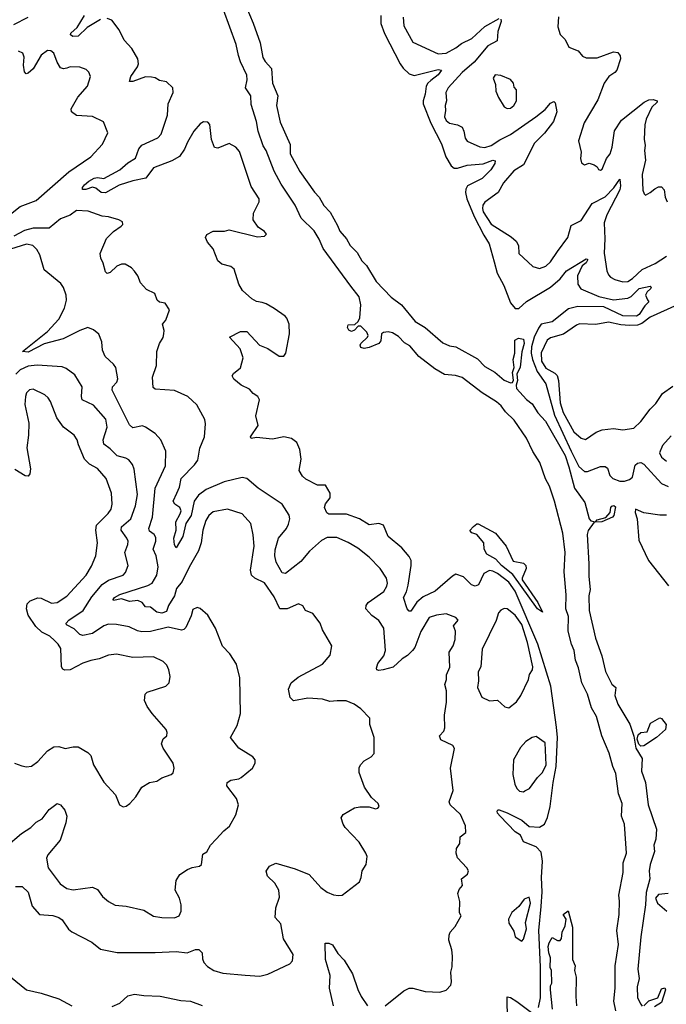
# Model space of a CAD drawing. Extents: x 2087054 to 2277909, y 548907 to 753496.
# Tile 286 of 444: x 2195982 to 2200005, y 669835 to 675959. Entities that reach past the tile are written whole.
import ezdxf

# ---------------------------------------------------------------- set-up
doc = ezdxf.new("R2010")
doc.units = 0

msp = doc.modelspace()

# ---------------------------------------------------------------- linework, layer by layer
at = {"layer": '0CON20XD'}
for points in [[(2199690, 669795), (2199677.6, 669855), (2199687, 669935), (2199687.1, 670075), (2199707.3, 670207.3), (2199697.6, 670295), (2199712.2, 670395), (2199713.8, 670476.2), (2199708.9, 670515), (2199736.6, 670655), (2199736.9, 670715), (2199757.3, 670775), (2199744.4, 670955), (2199724.7, 671005), (2199729.4, 671085), (2199708, 671145), (2199690.9, 671270.9), (2199671.2, 671315), (2199648.3, 671398.3), (2199604.1, 671504.1), (2199569.8, 671625), (2199538.8, 671678.8), (2199513.3, 671765), (2199478.9, 671835), (2199457.9, 671927.9), (2199439.4, 671975), (2199430.7, 672035), (2199413.6, 672075), (2199394.1, 672155), (2199396.5, 672246.5), (2199378.5, 672295), (2199382, 672382), (2199368.3, 672525), (2199376.2, 672645), (2199360.8, 672765), (2199309, 672965), (2199276.8, 673056.8), (2199252.4, 673102.4), (2199218.3, 673205), (2199173.9, 673273.9), (2199135.6, 673355.6), (2199057.3, 673467.3), (2199005, 673520.4), (2198978, 673558), (2198947.1, 673582.9), (2198858.8, 673638.8), (2198735, 673733.9), (2198693.8, 673746.2), (2198625, 673752.1), (2198565, 673787.3), (2198464.2, 673865), (2198409.7, 673929.7), (2198375, 673948.8), (2198337.7, 673987.7), (2198300.6, 674010.6), (2198275, 674016.8), (2198245, 674013.9), (2198232.2, 674005), (2198227.8, 673962.2), (2198215, 673944.6), (2198155, 673920.4), (2198125, 673914.7), (2198105, 673920.4), (2198100.3, 673935), (2198104.7, 673945), (2198146, 673985), (2198148.9, 673995), (2198142, 674015), (2198105, 674052.8), (2198087.7, 674052.3), (2198065, 674026.9), (2198045, 674020.5), (2198028.9, 674028.9), (2198021.8, 674045), (2198025, 674060.8), (2198067.3, 674062.7), (2198088.1, 674081.9), (2198097.1, 674105), (2198103.9, 674185), (2198092.8, 674235), (2198041.4, 674301.4), (2197869.3, 674535), (2197845, 674593.6), (2197812.8, 674645), (2197733.7, 674723.7), (2197695, 674804.5), (2197608.5, 674935), (2197565, 675017.1), (2197515, 675144.5), (2197495.8, 675175), (2197466.2, 675265), (2197455.2, 675325), (2197421.7, 675431.7), (2197420.2, 675485), (2197386, 675535), (2197397.3, 675585), (2197394.3, 675614.3), (2197355, 675696.7), (2197343.3, 675736.7), (2197328.4, 675805), (2197249.9, 676019.9)], [(2197387.8, 676045), (2197435, 675936.4), (2197477.6, 675815), (2197493.7, 675723.7), (2197508, 675698), (2197548.2, 675655), (2197554.8, 675564.8), (2197587.8, 675485), (2197580.3, 675425), (2197602.5, 675322.5), (2197663.4, 675183.4), (2197664.8, 675125), (2197724.6, 675014.6), (2197815.7, 674885.7), (2197844.2, 674855), (2197873.2, 674803.2), (2197912.6, 674762.6), (2197959.5, 674679.5), (2197973.4, 674643.4), (2198015.6, 674595.6), (2198036.8, 674555), (2198080.4, 674510.4), (2198109.8, 674459.8), (2198140.1, 674430.1), (2198200.4, 674330.4), (2198292.6, 674232.6), (2198356.1, 674186.1), (2198441.4, 674081.4), (2198504, 674045), (2198615, 673948.2), (2198655, 673930.2), (2198695, 673923.3), (2198829.5, 673849.5), (2198875, 673801.7), (2198937.4, 673767.4), (2198995, 673718), (2199035, 673699.5), (2199046.9, 673703.1), (2199052.9, 673717.1), (2199048.2, 673765), (2199058.5, 673795), (2199052.3, 673845), (2199062.9, 673885), (2199062.5, 673965), (2199085, 673979.2), (2199115, 673971.2), (2199119.4, 673945), (2199106.5, 673893.5), (2199095, 673797.5), (2199075.5, 673755), (2199079.2, 673715), (2199070, 673685), (2199072.9, 673665), (2199135, 673597.1), (2199169.6, 673569.6), (2199205, 673514.6), (2199252.4, 673462.4), (2199375, 673247.5), (2199398.6, 673178.6), (2199434, 673045), (2199496.8, 672956.8), (2199523.8, 672855), (2199535, 672841.3), (2199564, 672836), (2199575, 672848.2), (2199628.1, 672861.9), (2199655.8, 672895), (2199658.6, 672925), (2199665, 672934), (2199677.8, 672937.8), (2199688.8, 672928.8), (2199677.7, 672875), (2199670, 672865), (2199602.5, 672835), (2199555, 672833.3), (2199518.9, 672781.1), (2199511.8, 672758.2), (2199523.3, 672575), (2199521.5, 672495), (2199530.4, 672415), (2199523, 672375), (2199525.5, 672285), (2199563.2, 672113.2), (2199603.3, 672003.3), (2199627, 671905), (2199665, 671825.6), (2199690.6, 671805), (2199684.4, 671755), (2199702.2, 671702.2), (2199777, 671577), (2199802.7, 671502.7), (2199815, 671428), (2199854.6, 671365), (2199849.4, 671285), (2199875.2, 671215), (2199891.2, 671075), (2199942.8, 670925), (2199938.3, 670861.7), (2199927.7, 670825), (2199932, 670785), (2199904.8, 670705), (2199898.6, 670665), (2199902.5, 670615), (2199880, 670530), (2199874.2, 670455), (2199846.4, 670255), (2199826.8, 670055), (2199835.3, 669995), (2199822.2, 669945), (2199826.1, 669875), (2199845, 669835.5), (2199855, 669824.2)], [(2195945, 675928.1), (2196034.7, 675975)], [(2196485, 675959.2), (2196400.8, 675909.2), (2196345, 675855.7), (2196313.3, 675853.3), (2196298.8, 675865), (2196300.8, 675875), (2196338.9, 675911.1), (2196385.3, 675985)], [(2199210.3, 669815), (2199221.4, 669875), (2199221.4, 670068.6), (2199211.1, 670295), (2199225.3, 670444.7), (2199232.2, 670535), (2199228.2, 670625), (2199233.6, 670725), (2199225, 670781.5), (2199195, 670815.2), (2199116.7, 670846.7), (2199096.7, 670886.7), (2199065, 670908.9), (2198970, 671005), (2198955, 671024.4), (2198953.1, 671036.9), (2198955.8, 671044.2), (2198965, 671044.4), (2199015, 671025.3), (2199105, 670980.7), (2199152.2, 670942.2), (2199215, 670936.2), (2199246.2, 670955), (2199265, 670997.3), (2199282.5, 671065), (2199299.7, 671215), (2199319.9, 671315), (2199326.7, 671495), (2199320.8, 671559.2), (2199285.9, 671815), (2199206.1, 672076.1), (2199064.9, 672405), (2199025, 672460.5), (2198955, 672513.9), (2198925, 672529.5), (2198905, 672532.7), (2198870, 672515), (2198835.8, 672444.2), (2198815, 672435.5), (2198792.2, 672445), (2198743.5, 672493.5), (2198695, 672509.5), (2198675, 672498.9), (2198565.5, 672405), (2198490.8, 672369.2), (2198453, 672337), (2198415, 672280), (2198405, 672281.2), (2198392.9, 672295), (2198370, 672365), (2198388.7, 672401.3), (2198397.8, 672442.2), (2198417.8, 672565), (2198416.9, 672595), (2198405, 672620), (2198360, 672675), (2198274.2, 672745), (2198245.6, 672815.6), (2198215, 672825.7), (2198155, 672817.1), (2198095, 672854.3), (2198015, 672884.4), (2197905, 672884.2), (2197892, 672892), (2197878.8, 672925), (2197885, 672947.5), (2197913.3, 672985), (2197913.3, 673015), (2197883.8, 673063.8), (2197835, 673064), (2197761.7, 673101.7), (2197740.9, 673120.9), (2197720.8, 673155), (2197732.9, 673225), (2197724, 673285), (2197705, 673328.8), (2197672.5, 673355), (2197625, 673364.2), (2197555, 673349.4), (2197455, 673361.2), (2197422.5, 673355), (2197417.5, 673365), (2197466, 673435), (2197450, 673495), (2197473.3, 673595), (2197463.3, 673615), (2197435, 673633.8), (2197411.1, 673661.1), (2197360, 673685), (2197313.2, 673723.2), (2197303.9, 673743.9), (2197311.7, 673758.3), (2197355, 673793.3), (2197372.9, 673855), (2197352.6, 673912.6), (2197287.5, 673985), (2197355, 674020), (2197395, 674020), (2197474.6, 673934.6), (2197525, 673914.2), (2197595, 673865.8), (2197624.3, 673865.7), (2197637.5, 673885), (2197660, 674005), (2197657.5, 674065), (2197642.7, 674102.7), (2197633.3, 674115), (2197565, 674162), (2197515, 674192), (2197489.3, 674199.3), (2197455, 674206.7), (2197425, 674222.5), (2197367.5, 674275), (2197346, 674315), (2197315, 674406.7), (2197295, 674424), (2197238.8, 674438.8), (2197215, 674460), (2197184.4, 674534.4), (2197149.2, 674575), (2197136.7, 674603.3), (2197146.1, 674623.9), (2197185, 674643.8), (2197255, 674643.8), (2197285, 674651.2), (2197461.7, 674608.3), (2197505, 674613.3), (2197517.5, 674625), (2197505, 674642.5), (2197465, 674668.8), (2197434.5, 674715), (2197436.2, 674755), (2197471.5, 674825), (2197472.2, 674845), (2197421.4, 674921.4), (2197348.9, 675138.9), (2197325.7, 675165), (2197285, 675189.5), (2197215, 675160.6), (2197193.5, 675163.5), (2197174, 675214), (2197167.7, 675287.7), (2197165, 675306.7), (2197151.9, 675321.9), (2197125, 675323.5), (2197105, 675311.8), (2197064.8, 675265), (2197025, 675197.9), (2197006.3, 675153.7), (2196975, 675108.4), (2196928.6, 675081.4), (2196815, 675037.3), (2196766.3, 674973.7), (2196685, 674955.9), (2196601.2, 674928.8), (2196515, 674881.7), (2196488.8, 674885), (2196455, 674910.6), (2196435, 674917.7), (2196393.4, 674903.4), (2196373.4, 674903.4), (2196372.9, 674915), (2196385, 674932), (2196411.2, 674955), (2196445, 674973.3), (2196465, 674976.7), (2196505, 674970.4), (2196604.9, 675025.1), (2196655, 675068.7), (2196702.9, 675097.1), (2196722.3, 675155), (2196741.1, 675178.9), (2196840.8, 675225), (2196862.4, 675247.6), (2196900.7, 675365), (2196905.6, 675435), (2196937.3, 675505), (2196933.5, 675535), (2196895, 675572.1), (2196850.8, 675580.8), (2196825, 675597.5), (2196802.3, 675602.3), (2196765, 675603.1), (2196685, 675573.8), (2196664.3, 675574.3), (2196674.1, 675605), (2196714.8, 675665), (2196720.3, 675685), (2196717.2, 675715), (2196680.1, 675780.1), (2196630.7, 675830.7), (2196600.9, 675895), (2196555.6, 675955), (2196526.8, 675966.8)], [(2198227.8, 675985), (2198229.2, 675935), (2198252.2, 675872.2), (2198349, 675685), (2198367.7, 675657.7), (2198405, 675622.5), (2198435, 675612.7), (2198585, 675649.2), (2198605.4, 675645.4), (2198586.1, 675615), (2198538.5, 675581.5), (2198520.3, 675565), (2198509.8, 675545), (2198505.2, 675494.8), (2198490.8, 675455), (2198492.5, 675435), (2198539, 675315), (2198606.9, 675186.9), (2198631.9, 675105), (2198665, 675050.6), (2198685, 675035.7), (2198705, 675034.4), (2198765, 675054.8), (2198865, 675062.8), (2198925.9, 675085.9), (2198940.7, 675080.7), (2198938.4, 675065), (2198913.4, 675025), (2198858.3, 674971.7), (2198767.6, 674925), (2198756.5, 674905), (2198754.4, 674885), (2198764.2, 674845), (2198810.1, 674735), (2198868.6, 674618.6), (2198902.7, 674565), (2198932.8, 674452.8), (2198953.1, 674383.1), (2198993.8, 674305), (2199035, 674198.2), (2199065, 674162.2), (2199086.6, 674163.4), (2199134.8, 674205.2), (2199284, 674296), (2199345, 674346.2), (2199382.5, 674397.5), (2199505, 674471.2), (2199515, 674470), (2199515, 674463.3), (2199505, 674446.2), (2199481.7, 674428.3), (2199452.2, 674365), (2199454.2, 674314.2), (2199472.9, 674285), (2199585, 674236.3), (2199675, 674216.7), (2199765, 674226.8), (2199785, 674237.5), (2199835, 674286.2), (2199905, 674302), (2199910.8, 674295), (2199906.7, 674285), (2199884.5, 674265.5), (2199875.6, 674245), (2199887.6, 674217.6), (2199896.2, 674205), (2199870, 674180), (2199835.2, 674125), (2199818.1, 674115), (2199735, 674116.4), (2199615, 674172.6), (2199454.6, 674175.4), (2199395, 674161.6), (2199295, 674078.8), (2199225.6, 674064.4), (2199209, 674041), (2199183.2, 673985), (2199165.8, 673925), (2199163.7, 673885), (2199171.2, 673845), (2199201.1, 673771.1), (2199254.9, 673694.9), (2199309.8, 673499.8), (2199413.4, 673275), (2199460.2, 673180.2), (2199495, 673149.3), (2199515, 673149.7), (2199595, 673180.5), (2199625, 673180), (2199639.1, 673169.1), (2199653.3, 673125), (2199670.8, 673105), (2199715, 673089.7), (2199745, 673089.5), (2199775, 673098.8), (2199795, 673114.6), (2199811.4, 673188.6), (2199825, 673201.1), (2199845, 673204.4), (2199865, 673194.4), (2199975, 673075.3), (2200015, 673056.6)], [(2198368.1, 675975), (2198371.3, 675921.3), (2198428.3, 675818.3), (2198585, 675745.4), (2198635, 675751.3), (2198695, 675783.4), (2198730.2, 675809.8), (2198795, 675841.8), (2198875, 675917.3), (2198965, 675967.1)], [(2198975, 675962.5), (2198977.5, 675947.5), (2198955.5, 675884.5), (2198952.9, 675827.1), (2198894.7, 675795.3), (2198809.7, 675695), (2198735, 675631.2), (2198646.9, 675535), (2198633.1, 675505), (2198637.8, 675455), (2198628.5, 675425), (2198631.5, 675395), (2198624.6, 675355), (2198635, 675332.5), (2198655, 675316), (2198705, 675305.7), (2198735, 675290), (2198745.6, 675265.6), (2198752.7, 675222.7), (2198765, 675203.3), (2198845, 675168.6), (2198875, 675163.6), (2198915, 675175.4), (2198968, 675212), (2199034.8, 675245.2), (2199191.9, 675355), (2199250.3, 675399.7), (2199285, 675440.6), (2199305, 675450), (2199312.5, 675442.5), (2199322.7, 675385), (2199303.6, 675325), (2199246.8, 675253.2), (2199185, 675191.1), (2199115, 675056), (2199055, 675018.6), (2198991.4, 674945), (2198959.2, 674885), (2198875, 674824.2), (2198862.5, 674805), (2198860, 674785), (2198865, 674764.4), (2198915, 674686.9), (2199038.7, 674608.7), (2199071.1, 674581.1), (2199085.8, 674555), (2199086.7, 674505), (2199175, 674424), (2199215, 674411.4), (2199255, 674425.6), (2199285, 674453.1), (2199328, 674518), (2199391.5, 674605), (2199411.8, 674678.2), (2199475, 674710), (2199544, 674816), (2199625, 674857.3), (2199677.5, 674912.5), (2199715, 674967.5), (2199720.5, 674925), (2199715, 674900.6), (2199634.3, 674745), (2199617, 674695), (2199622.5, 674595), (2199617, 674507), (2199635, 674397.5), (2199645, 674371.2), (2199656.5, 674356.5), (2199683.7, 674343.7), (2199735, 674328.8), (2199765, 674331.5), (2199795, 674348.8), (2199855, 674405.4), (2199935, 674442.5), (2200005, 674488.4)], [(2199334.1, 675975.9), (2199330.6, 675915), (2199345, 675867.5), (2199376, 675835), (2199398.8, 675788.8), (2199456.7, 675765), (2199482.9, 675732.9), (2199505, 675722.2), (2199575, 675721.9), (2199675, 675758.9), (2199703.3, 675755), (2199718, 675735), (2199719.2, 675715), (2199697.1, 675645), (2199685, 675630), (2199647.5, 675605), (2199616.9, 675565), (2199579.1, 675460.9), (2199492.8, 675317.2), (2199458, 675205), (2199474, 675135), (2199470, 675095), (2199477.7, 675067.7), (2199495, 675056.2), (2199525, 675066.7), (2199556, 675056), (2199573.9, 675043.9), (2199582.5, 675027.5), (2199595, 675022), (2199605, 675030), (2199632.5, 675095), (2199654.4, 675125), (2199666.7, 675165), (2199682.6, 675267.4), (2199726.6, 675333.4), (2199865.7, 675445), (2199895, 675460), (2199922.9, 675462.9), (2199947.5, 675455), (2199946.7, 675445), (2199915.4, 675414.6), (2199879.5, 675340.5), (2199870.4, 675305), (2199866.2, 675215), (2199873.2, 675176.8), (2199869.4, 675145), (2199874.4, 675085.6), (2199854.5, 674995), (2199859.3, 674899.3), (2199867.5, 674875), (2199875, 674867.5), (2199905, 674883.3), (2199932.2, 674907.8), (2199955, 674919.2), (2199975, 674920), (2199991.4, 674901.4), (2199996.5, 674855), (2200010.5, 674825)], [(2195915, 674740.3), (2195985, 674797.4), (2196085, 674834.4), (2196286.9, 675013.1), (2196425, 675106.7), (2196497.5, 675185), (2196530, 675255), (2196503, 675323), (2196435.7, 675355.7), (2196335, 675362.5), (2196304.2, 675385), (2196302.9, 675405), (2196343, 675477), (2196404.2, 675545), (2196421.2, 675605), (2196411.7, 675631.7), (2196395, 675650), (2196355, 675663.8), (2196296.4, 675666.4), (2196275, 675656.7), (2196255, 675653.8), (2196235, 675660), (2196214.6, 675694.6), (2196195, 675750.8), (2196176, 675765), (2196155, 675766.8), (2196115, 675737.7), (2196065, 675653.8), (2196035, 675625.8), (2196022.9, 675622.9), (2196010.8, 675635), (2196006.1, 675676.1), (2196009.4, 675725), (2196000.6, 675750.6), (2195975, 675763.8)], [(2199015, 675406), (2199035, 675409.2), (2199055.8, 675425), (2199072, 675455), (2199071.7, 675521.7), (2199058.3, 675538.3), (2199053.3, 675565), (2199035, 675586.2), (2198975, 675611.2), (2198940, 675615), (2198926.7, 675595), (2198941.2, 675555), (2198944.2, 675515), (2198960.6, 675475), (2198995, 675416.2), (2199015, 675406)], [(2198255.8, 669825), (2198371.3, 669918.7), (2198404, 669936), (2198426.7, 669936.7), (2198505, 669914.6), (2198595, 669910), (2198635.8, 669924.2), (2198663.3, 669955), (2198668, 669975), (2198664, 670035), (2198671.7, 670068.3), (2198674.2, 670135), (2198669.2, 670175), (2198651.2, 670235), (2198653.9, 670266.1), (2198660, 670285), (2198690.7, 670319.3), (2198727.5, 670385), (2198717.5, 670405), (2198720, 670475), (2198707.5, 670525), (2198715, 670550), (2198737.5, 670575), (2198730, 670615), (2198767.5, 670645), (2198773.3, 670665), (2198763.3, 670685), (2198706.4, 670746.4), (2198696.7, 670775), (2198700, 670805), (2198720, 670835), (2198723, 670877), (2198757, 670903), (2198756.2, 670945), (2198723.3, 671015), (2198658.8, 671075), (2198654, 671095), (2198678, 671165), (2198662.9, 671305), (2198686.1, 671426.1), (2198675.8, 671445.8), (2198600.7, 671480.7), (2198593.8, 671505), (2198620, 671535), (2198626.2, 671555), (2198623.6, 671633.6), (2198637.5, 671715), (2198636.2, 671785), (2198627.5, 671825), (2198636.7, 671855), (2198636.7, 671885), (2198658.3, 671931.7), (2198653.9, 672026.1), (2198677.5, 672065), (2198690, 672105), (2198693.3, 672155), (2198680.7, 672189.3), (2198710, 672225), (2198695, 672240), (2198635, 672263.3), (2198575, 672255.6), (2198528.9, 672241.1), (2198476.4, 672153.6), (2198439.7, 672055), (2198426, 672035), (2198394.3, 672005.7), (2198360.4, 671985), (2198305, 671931.6), (2198243.3, 671915), (2198215, 671910.8), (2198203.8, 671915), (2198202, 671925), (2198209.5, 671955), (2198246.4, 672003.6), (2198257.7, 672035), (2198247.1, 672175), (2198215, 672222.9), (2198172.6, 672252.6), (2198134.3, 672295), (2198137.5, 672315), (2198150, 672335), (2198246.6, 672403.4), (2198265.5, 672435), (2198269.1, 672455), (2198263.3, 672485), (2198225.3, 672545.3), (2198156.5, 672616.5), (2198085, 672672.7), (2198025, 672708.2), (2197955, 672737.5), (2197895, 672738.2), (2197859.3, 672720.7), (2197785, 672654.5), (2197730.1, 672589.9), (2197635, 672514.5), (2197615, 672518.6), (2197577.3, 672585), (2197568.2, 672625), (2197571.7, 672661.7), (2197591.8, 672735), (2197641.8, 672795), (2197655, 672822), (2197662.1, 672855), (2197657.4, 672877.4), (2197615, 672945.6), (2197465.3, 673045.3), (2197395, 673106.2), (2197365, 673111.4), (2197254, 673085), (2197142.1, 673037.9), (2197095, 673000.8), (2197068.1, 672965), (2197048.3, 672875), (2197014.7, 672825), (2196996.6, 672745), (2196955, 672673.3), (2196945, 672692.5), (2196940.4, 672735), (2196954.8, 672785), (2196952.3, 672835), (2196980.4, 672885), (2196985.4, 672905), (2196977.5, 672925), (2196946.2, 672946.2), (2196935.6, 672965), (2196958.6, 673015), (2196975, 673052.5), (2196987.1, 673105), (2197070.1, 673189.9), (2197089.5, 673220.5), (2197103.3, 673295), (2197131.1, 673365), (2197136.9, 673445), (2197133, 673473), (2197083.3, 673563.3), (2197027.5, 673615), (2196945, 673652.5), (2196825, 673662), (2196812.3, 673672.3), (2196807.5, 673735), (2196832.1, 673807.9), (2196835.7, 673895), (2196850.6, 673945), (2196875, 673983.3), (2196879.4, 674005), (2196880.8, 674025), (2196870, 674065), (2196890.7, 674089.3), (2196913.3, 674155), (2196886.1, 674196.1), (2196852.3, 674202.3), (2196836.7, 674215), (2196822.5, 674255), (2196771.3, 674281.3), (2196732.7, 674322.7), (2196715.9, 674365.9), (2196696.7, 674395), (2196676.7, 674415), (2196638.6, 674438.6), (2196615, 674439.2), (2196586.7, 674425), (2196545, 674386.7), (2196525, 674380), (2196515, 674390), (2196501.2, 674445), (2196486, 674475), (2196481.4, 674505), (2196521.3, 674598.7), (2196565, 674642.5), (2196613.8, 674675), (2196623.3, 674685), (2196621.2, 674701.2), (2196597.5, 674715), (2196535, 674733.5), (2196495, 674737.5), (2196407, 674767), (2196335, 674772.9), (2196296.6, 674743.4), (2196235, 674720.7), (2196165, 674661.4), (2196065, 674662.7), (2196012.5, 674647.5), (2195945, 674611.8)], [(2197695, 670678.1), (2197781.9, 670641.9), (2197855, 670562.9), (2197895, 670532.9), (2197935, 670515.8), (2197965, 670511.2), (2197987.5, 670515), (2198095, 670597.5), (2198106.1, 670623.9), (2198112.5, 670665), (2198136.2, 670705), (2198143.8, 670755), (2198136, 670775), (2198093, 670843), (2198006.7, 670935), (2197993.3, 670955), (2197982.5, 670995), (2197993.6, 671016.4), (2198063.6, 671056.4), (2198097, 671063), (2198155, 671063.3), (2198195, 671051.2), (2198210, 671055), (2198217.5, 671065), (2198212.5, 671085), (2198170.7, 671120.7), (2198126.4, 671186.4), (2198093, 671277), (2198093.6, 671306.4), (2198102.5, 671325), (2198125, 671350), (2198167.5, 671375), (2198186.7, 671395), (2198186.7, 671495), (2198160, 671575), (2198160, 671615), (2198105, 671673.3), (2198062.7, 671702.7), (2198013.2, 671723.2), (2197957.7, 671722.3), (2197911.8, 671718.2), (2197865, 671733.1), (2197775, 671740), (2197685, 671722), (2197664.1, 671744.1), (2197653.8, 671795), (2197671.2, 671835), (2197715, 671870.8), (2197865, 671950), (2197912.7, 672007.3), (2197924, 672065), (2197865.7, 672165), (2197852, 672205), (2197805, 672266.7), (2197760, 672285), (2197743, 672313), (2197716.2, 672326.2), (2197645, 672295.8), (2197600, 672295), (2197565, 672370), (2197505, 672455.8), (2197445, 672485.8), (2197423.4, 672503.4), (2197416.9, 672535), (2197439.6, 672685), (2197434.4, 672754.4), (2197419.2, 672825), (2197366.7, 672885), (2197275, 672914.4), (2197185, 672898.5), (2197157.5, 672875), (2197140.4, 672845), (2197121.6, 672785), (2197111.6, 672705), (2197094.7, 672655), (2197035.7, 672554.3), (2196992.8, 672465), (2196958, 672422), (2196944.8, 672375), (2196907.9, 672315), (2196895, 672278.4), (2196865, 672268.3), (2196834.5, 672274.5), (2196795, 672305.8), (2196765, 672306.9), (2196743.7, 672333.7), (2196716, 672346), (2196665, 672341.2), (2196615, 672357.7), (2196565, 672347.5), (2196562.3, 672352.3), (2196571.9, 672365), (2196605.7, 672385), (2196779.8, 672440.2), (2196805, 672455.4), (2196835.3, 672505), (2196843.4, 672556.6), (2196831.6, 672625), (2196812.3, 672665), (2196828.5, 672715), (2196828.8, 672738.8), (2196817.5, 672757.5), (2196788.7, 672778.7), (2196785.4, 672795), (2196808.9, 672865), (2196824.5, 673045.5), (2196888.8, 673185), (2196890, 673275), (2196860, 673345), (2196824, 673385), (2196765.4, 673425.4), (2196745, 673433.1), (2196685, 673420), (2196665, 673438.6), (2196557.9, 673655), (2196559.5, 673675), (2196585.6, 673705), (2196592.2, 673725), (2196578.9, 673795), (2196565, 673815.7), (2196513.1, 673865), (2196496.8, 673903.2), (2196493.2, 673955), (2196475, 674002.5), (2196440.2, 674030.2), (2196405, 674044.3), (2196355, 674026.7), (2196251.2, 673975), (2196135, 673943.8), (2196035, 673891.5), (2196000, 673895), (2196155, 674020), (2196225, 674095.5), (2196261.2, 674165), (2196271.9, 674215), (2196270.3, 674245), (2196253.9, 674293.9), (2196238.1, 674318.1), (2196133.4, 674403.4), (2196106.3, 674496.3), (2196088.9, 674528.9), (2196064.4, 674554.4), (2196025, 674563.5), (2195925, 674532.5)], [(2200075, 674185.6), (2199905, 674108.2), (2199851.4, 674068.6), (2199825, 674059.8), (2199775, 674056.4), (2199720.9, 674060.9), (2199645, 674078.1), (2199565, 674064.2), (2199465, 674068.1), (2199445, 674060), (2199365, 674002.9), (2199285, 673979.6), (2199262.3, 673965), (2199225, 673887.5), (2199227.1, 673835), (2199255, 673791.8), (2199310.3, 673760.3), (2199325.4, 673745), (2199334.2, 673715), (2199343.3, 673575), (2199363.8, 673515), (2199428.2, 673395), (2199475, 673356.7), (2199501.2, 673348.8), (2199567.2, 673392.8), (2199605, 673407.9), (2199675, 673416.8), (2199735, 673408.5), (2199802.4, 673417.6), (2199845, 673459.4), (2199903.3, 673536.7), (2199939.1, 673570.9), (2199980, 673635), (2200045, 673680)], [(2195895, 670815.8), (2195992.1, 670897.9), (2196050.8, 670935), (2196085, 670967.5), (2196122, 670988), (2196165, 671047.5), (2196215, 671083.3), (2196235, 671076.7), (2196262.7, 671042.7), (2196274, 671005), (2196268.1, 670965), (2196232.8, 670857.2), (2196156.5, 670765), (2196148.2, 670745), (2196158.9, 670685), (2196233.7, 670583.7), (2196275, 670555.8), (2196315, 670547.1), (2196435, 670564.4), (2196465, 670549.2), (2196496.8, 670506.8), (2196534.4, 670474.4), (2196575, 670452.5), (2196645, 670445.8), (2196755, 670421.2), (2196814.4, 670384.4), (2196865, 670374.4), (2196945, 670372.5), (2196973.3, 670385), (2196986.1, 670413.9), (2196986.2, 670455), (2196975.8, 670495), (2196948, 670545), (2196956.2, 670605), (2196978, 670642), (2197025, 670673.3), (2197055, 670686.7), (2197100, 670695), (2197112.5, 670705), (2197121.7, 670768.3), (2197145.7, 670784.3), (2197169.2, 670825), (2197205, 670862.5), (2197251.2, 670915), (2197286.6, 670943.4), (2197326.8, 671013.2), (2197342, 671075), (2197330.8, 671115), (2197271.2, 671195), (2197272, 671215), (2197295, 671230), (2197345, 671237.5), (2197358.8, 671245), (2197430, 671305), (2197447.5, 671335), (2197447.5, 671355), (2197432.5, 671375), (2197345, 671428.8), (2197293.9, 671493.9), (2197335, 671570), (2197355.6, 671645), (2197351.9, 671865), (2197329.8, 671949.8), (2197290, 672015), (2197243, 672063), (2197200, 672175), (2197152, 672255), (2197105, 672296.2), (2197085, 672303.3), (2197059.3, 672290.7), (2197047.9, 672252.1), (2197015, 672178), (2197003.4, 672166.6), (2196987.6, 672162.4), (2196905, 672181.1), (2196795, 672154.7), (2196740.9, 672150.9), (2196715, 672157.1), (2196662.9, 672182.9), (2196585, 672196.9), (2196535, 672198.8), (2196505, 672189.5), (2196435, 672141.2), (2196375, 672129.5), (2196355, 672135.6), (2196321.1, 672171.1), (2196272.5, 672195), (2196270.8, 672205), (2196287.1, 672225), (2196376.4, 672285), (2196430.1, 672369.9), (2196495, 672445.3), (2196535, 672472.7), (2196625, 672504.5), (2196639.4, 672520.6), (2196655.6, 672565), (2196635.5, 672645), (2196655.4, 672695), (2196656.4, 672715), (2196649.1, 672735), (2196612.3, 672785), (2196615, 672805.5), (2196672.3, 672855), (2196701.8, 672935), (2196713.8, 673005), (2196693.9, 673163.9), (2196682.8, 673192.8), (2196661.1, 673221.1), (2196642.8, 673232.8), (2196587.4, 673247.4), (2196545, 673290), (2196505, 673319.2), (2196501.8, 673345), (2196525.5, 673424.5), (2196518.5, 673475), (2196440.5, 673560.5), (2196370.6, 673595), (2196365.5, 673615), (2196369.4, 673675), (2196325, 673750), (2196270.5, 673790.5), (2196245, 673799.4), (2196091.1, 673811.1), (2196035, 673804.2), (2195985, 673780.9), (2195958.4, 673755)], [(2195950, 671335), (2195995, 671318.8), (2196025, 671313.3), (2196055, 671316.7), (2196095, 671346), (2196155, 671411.9), (2196195, 671436.9), (2196225, 671438.1), (2196265, 671426), (2196315, 671437.5), (2196345, 671436), (2196405, 671402), (2196425, 671382), (2196441.9, 671325), (2196505, 671216.7), (2196578.3, 671138.3), (2196602.5, 671075), (2196625, 671063.3), (2196645, 671067.5), (2196667.5, 671085), (2196703.6, 671126.4), (2196742.5, 671185), (2196790, 671215), (2196835, 671222.5), (2196866.4, 671243.6), (2196925, 671263.8), (2196936, 671275), (2196943.6, 671303.6), (2196935.8, 671335), (2196875, 671427.5), (2196863.8, 671455), (2196873.9, 671486.1), (2196897.5, 671505), (2196900, 671525), (2196893.3, 671545), (2196805, 671643.3), (2196775, 671687.5), (2196758.8, 671725), (2196763.3, 671765), (2196773.9, 671776.1), (2196890, 671815), (2196912.5, 671835), (2196917.5, 671875), (2196910, 671915), (2196896.2, 671945), (2196875, 671968), (2196815, 671995.8), (2196685, 671991.5), (2196583.4, 672013.4), (2196535, 672006.4), (2196476.5, 671983.5), (2196425, 671973.9), (2196375, 671957.5), (2196295, 671915.5), (2196262.7, 671912.7), (2196250, 671920), (2196241.9, 671935), (2196237.3, 672047.3), (2196221.8, 672075), (2196198.9, 672098.9), (2196170, 672125), (2196119.9, 672149.9), (2196082.7, 672185), (2196034.4, 672255.6), (2196024.6, 672295), (2196028.6, 672325), (2196046.2, 672345), (2196095, 672363.5), (2196115, 672361.5), (2196180.2, 672330.2), (2196215, 672333.5), (2196275, 672373.5), (2196394.5, 672505), (2196428.9, 672561.1), (2196455.5, 672625), (2196466.4, 672705), (2196455.3, 672785), (2196458.9, 672815), (2196532.9, 672887.1), (2196550, 672915), (2196557.7, 672945), (2196552.1, 673015), (2196520, 673105), (2196465, 673167.8), (2196415, 673195.5), (2196384.8, 673224.8), (2196348.2, 673315), (2196339.5, 673345), (2196320.6, 673375), (2196254.3, 673425), (2196211.9, 673481.9), (2196172.7, 673585), (2196158.1, 673608.1), (2196138, 673625), (2196065, 673660), (2196042.9, 673657.1), (2196025, 673639.2), (2196016.9, 673615), (2196014.1, 673565), (2196038.6, 673448.6), (2196036.9, 673375), (2196026.4, 673296.4), (2196049.5, 673165), (2196045.5, 673134.5), (2196035, 673119.2), (2196015, 673121.9), (2195950.5, 673160.5)], [(2200035, 673371.4), (2199979.8, 673310.2), (2199962.1, 673265), (2199975, 673238.6), (2200005, 673212.9)], [(2200005, 672877.5), (2199965, 672876.9), (2199865, 672891.4), (2199813.8, 672915), (2199810.8, 672895), (2199822.2, 672855), (2199832.7, 672722.7), (2199894.3, 672595), (2200018.5, 672438.5)], [(2199235, 672273.3), (2199202.5, 672295), (2199048.8, 672508.8), (2198978.2, 672565), (2198944.1, 672604.1), (2198886.9, 672635), (2198871.2, 672665), (2198870, 672705), (2198825, 672757.5), (2198795, 672767.5), (2198783, 672783), (2198805, 672807.5), (2198825, 672822.5), (2198835, 672822.5), (2198941.2, 672765), (2199008, 672685), (2199051.7, 672591.7), (2199115, 672578.8), (2199131.1, 672565), (2199133.3, 672545), (2199107.1, 672485), (2199108.1, 672475), (2199205.2, 672335.2), (2199235, 672273.3)], [(2199025, 671680), (2199073, 671717), (2199100, 671755), (2199146.7, 671855), (2199154.1, 671885.9), (2199172.5, 671915), (2199173.3, 671935), (2199141.8, 672085), (2199105, 672196.7), (2199065, 672256.5), (2199015, 672294), (2198995, 672296), (2198975, 672286.2), (2198960.3, 672269.7), (2198946.8, 672223.2), (2198858.8, 672045), (2198850, 671935), (2198833.6, 671903.6), (2198836.4, 671846.4), (2198830, 671805), (2198856.4, 671746.4), (2198905, 671723.3), (2198955, 671727.5), (2199000, 671685), (2199025, 671680)], [(2199845, 671440), (2199832.9, 671452.9), (2199822.5, 671485), (2199828.8, 671511.2), (2199845, 671525.6), (2199885, 671530), (2199906.1, 671583.9), (2199965, 671616.7), (2199975, 671613.8), (2200004, 671575), (2199998.6, 671545), (2199942.9, 671495), (2199865, 671442.9), (2199845, 671440)], [(2199115, 671157.5), (2199125, 671162.5), (2199153, 671177), (2199203.2, 671246.8), (2199235, 671278), (2199256.9, 671325), (2199251.7, 671461.7), (2199195, 671500), (2199170, 671495), (2199130.7, 671469.3), (2199097, 671433), (2199053.6, 671356.4), (2199048.8, 671265), (2199061.2, 671205), (2199075, 671177.5), (2199091.7, 671161.7), (2199115, 671157.5)], [(2195955, 670568), (2195997.3, 670567.3), (2196033.6, 670533.6), (2196059.2, 670445), (2196104.4, 670394.4), (2196187.2, 670387.2), (2196225.5, 670375.5), (2196245, 670360), (2196285, 670303.8), (2196305.5, 670285.5), (2196431.1, 670221.1), (2196485, 670179.2), (2196587.3, 670157.3), (2196825, 670157.3), (2196954.5, 670164.5), (2197024.3, 670155.7), (2197075, 670175.6), (2197097, 670177), (2197116.4, 670156.4), (2197119.1, 670119.1), (2197128, 670095), (2197150.9, 670070.9), (2197190, 670045), (2197245, 670029.2), (2197385, 670015.7), (2197475, 670011.4), (2197525, 670022.9), (2197662.3, 670087.7), (2197678.8, 670105), (2197683.3, 670145), (2197622.7, 670242.7), (2197606.2, 670335), (2197572, 670375), (2197574.4, 670435), (2197598.8, 670501.2), (2197594, 670545), (2197568.3, 670588.3), (2197523, 670633), (2197516.1, 670663.9), (2197536.7, 670695), (2197575, 670714), (2197695, 670678.1)], [(2199105, 670227.5), (2199115, 670240), (2199134.3, 670305), (2199129.2, 670345), (2199160, 670465), (2199151.7, 670501.7), (2199120.7, 670489.3), (2199086.4, 670443.6), (2199043.9, 670406.1), (2199023.3, 670365), (2199025, 670340), (2199055, 670290), (2199063.3, 670255), (2199105, 670227.5)], [(2200015, 670524), (2199955, 670518.6), (2199936.5, 670495), (2199949.7, 670465), (2200007.5, 670415)], [(2199296.7, 669805), (2199284.3, 669925.7), (2199285, 669950), (2199293, 669967), (2199290, 670045), (2199282, 670065), (2199283.9, 670123.9), (2199273.1, 670155), (2199269.5, 670195), (2199275, 670218.8), (2199295, 670250), (2199327, 670233), (2199345, 670233.3), (2199353.3, 670245), (2199356.7, 670285), (2199375, 670322.5), (2199381.2, 670365), (2199362.5, 670395), (2199393.8, 670416.2), (2199420.8, 670315), (2199421.2, 670115), (2199436.7, 670075), (2199433.3, 670045), (2199443.6, 670003.6), (2199441.2, 669885), (2199446.1, 669826.1)], [(2197934.7, 669825), (2197908.8, 669935), (2197912.9, 670015), (2197883.3, 670115), (2197882, 670215), (2197905, 670216.1), (2197927.3, 670205), (2197961.3, 670151.3), (2198000.2, 670110.2), (2198052.5, 670025), (2198085, 669928), (2198105.6, 669885), (2198145.8, 669825)], [(2195925, 670006.7), (2196025, 669925.6), (2196115, 669904.5), (2196225, 669869.1), (2196306.6, 669826.6)], [(2196558, 669822), (2196605, 669842.5), (2196655, 669888.1), (2196695, 669899.5), (2196755, 669889.5), (2196855, 669885.6), (2196985, 669860), (2197045, 669854.3), (2197117.4, 669827.4)], [(2199865, 669825.5), (2199895, 669857.8), (2199952.5, 669875), (2199975, 669931.5), (2199995, 669938.6), (2199999.1, 669925), (2199975, 669847.5), (2199930.3, 669819.7)], [(2199017.4, 669735), (2199015, 669882.5), (2199035, 669877.8), (2199075, 669853.9), (2199165, 669784.5)]]:
    msp.add_lwpolyline(points, dxfattribs=at)

doc.saveas('drawing.dxf')
